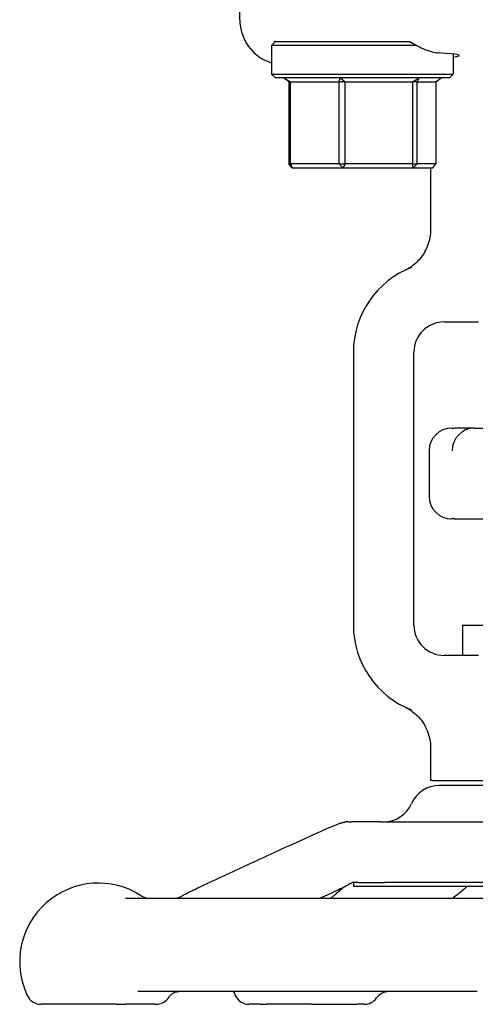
# Model space of a CAD drawing. Header units: inches. Extents: x 18 to 846, y -44 to 561.
# Tile 591 of 637: x 480.86 to 482.74, y 458.65 to 462.71. Entities that reach past the tile are written whole.
import ezdxf

# ---------------------------------------------------------------- set-up
doc = ezdxf.new("R2010")
doc.units = ezdxf.units.IN
doc.header["$LTSCALE"] = 24
doc.header["$MEASUREMENT"] = 0
doc.layers.add('Visible (ANSI)', color=7, linetype='Continuous', lineweight=30)

msp = doc.modelspace()

# ---------------------------------------------------------------- linework, layer by layer
at = {"layer": 'Visible (ANSI)'}
for p, q in [((481.77218, 462.70829), (481.77218, 463.21168)), ((481.91905, 462.61793), (481.90343, 462.60231)), ((482.50156, 462.60231), (481.90343, 462.60231)), ((481.90343, 462.60231), (481.90343, 462.48356)), ((481.91905, 462.61793), (481.91535, 462.61793)), ((481.91905, 462.61793), (482.39716, 462.61793)), ((482.65343, 462.56671), (482.65343, 462.48356)), ((481.90343, 462.48356), (482.65343, 462.48356)), ((481.91905, 462.46793), (481.90343, 462.48356)), ((482.6378, 462.46793), (481.91905, 462.46793)), ((481.95323, 462.46793), (481.98162, 462.45231)), ((481.97494, 462.45231), (481.95323, 462.46793)), ((482.18154, 462.45231), (482.18756, 462.46793)), ((482.18756, 462.46793), (482.20759, 462.45231)), ((482.48502, 462.45231), (482.51277, 462.46793)), ((482.51277, 462.46793), (482.5044, 462.45231)), ((482.58192, 462.45231), (482.60363, 462.46793)), ((482.6378, 462.46793), (482.65343, 462.48356)), ((481.98162, 462.45231), (481.97494, 462.45231)), ((481.97494, 462.45231), (481.97494, 462.11356)), ((481.98162, 462.11356), (481.98162, 462.45231)), ((481.98162, 462.45231), (482.18154, 462.45231)), ((482.20759, 462.45231), (482.18154, 462.45231)), ((482.18154, 462.45231), (482.18154, 462.11356)), ((482.20759, 462.11356), (482.20759, 462.45231)), ((482.20759, 462.45231), (482.48502, 462.45231)), ((482.5044, 462.45231), (482.48502, 462.45231)), ((482.48502, 462.45231), (482.48502, 462.11356)), ((482.5044, 462.45231), (482.58192, 462.45231)), ((482.5044, 462.11356), (482.5044, 462.45231)), ((482.58192, 462.45231), (482.58192, 462.11356)), ((481.97494, 462.11356), (481.98162, 462.11356)), ((481.9882, 462.09793), (481.97494, 462.11356)), ((481.98162, 462.11356), (481.9882, 462.09793)), ((482.18154, 462.11356), (481.98162, 462.11356)), ((481.9882, 462.09793), (482.19733, 462.09793)), ((482.18154, 462.11356), (482.20759, 462.11356)), ((482.19733, 462.09793), (482.18154, 462.11356)), ((482.20759, 462.11356), (482.19733, 462.09793)), ((482.19733, 462.09793), (482.48757, 462.09793)), ((482.48502, 462.11356), (482.20759, 462.11356)), ((482.48502, 462.11356), (482.5044, 462.11356)), ((482.48757, 462.09793), (482.48502, 462.11356)), ((482.5044, 462.11356), (482.48757, 462.09793)), ((482.48757, 462.09793), (482.56866, 462.09793)), ((482.58192, 462.11356), (482.5044, 462.11356)), ((482.56093, 461.84423), (482.56093, 462.09793)), ((482.56866, 462.09793), (482.58192, 462.11356)), ((482.61593, 461.46168), (482.75784, 461.46168)), ((482.24093, 461.33668), (482.24093, 460.21168)), ((482.49093, 460.21168), (482.49093, 461.33668)), ((482.64718, 461.02418), (482.6586, 461.02418)), ((482.7413, 461.02418), (482.6586, 461.02418)), ((482.7413, 461.02418), (483.00347, 461.02418)), ((482.55343, 460.93043), (482.55343, 460.74293)), ((482.6586, 460.64918), (482.64718, 460.64918)), ((482.6586, 460.64918), (482.80343, 460.64918)), ((482.69093, 460.21168), (482.80256, 460.21168)), ((482.69093, 460.21168), (482.69093, 460.08668)), ((482.75784, 460.08668), (482.61593, 460.08668)), ((482.56093, 459.57018), (482.56093, 459.70414)), ((482.56738, 459.57018), (482.56093, 459.57018)), ((482.56738, 459.57018), (482.57502, 459.57018)), ((482.57502, 459.57018), (483.78184, 459.57018)), ((483.76175, 459.55018), (482.59513, 459.55018)), ((482.21919, 459.40018), (482.20834, 459.40018)), ((482.21919, 459.40018), (482.23464, 459.40018)), ((482.35228, 459.40018), (482.23464, 459.40018)), ((482.35228, 459.40018), (482.86357, 459.40018)), ((482.24093, 459.15002), (482.24093, 459.13456)), ((482.24093, 459.13456), (482.94682, 459.13456)), ((482.26054, 459.15018), (482.3694, 459.15018)), ((482.89133, 459.15018), (482.3694, 459.15018)), ((482.89133, 459.15018), (482.3694, 459.15018)), ((481.29993, 459.08518), (482.88062, 459.08518)), ((482.75231, 458.70018), (481.35065, 458.70018)), ((481.25984, 458.64768), (480.95146, 458.64768)), ((481.25984, 458.64768), (481.3022, 458.64768)), ((481.42116, 458.64768), (481.3022, 458.64768)), ((481.42116, 458.64768), (481.42658, 458.64768)), ((481.85417, 458.64768), (481.81016, 458.64768)), ((481.85417, 458.64768), (481.88279, 458.64768)), ((482.06806, 458.64768), (481.88279, 458.64768)), ((482.06806, 458.64768), (482.25713, 458.64768)), ((482.28599, 458.64768), (482.25713, 458.64768))]:
    msp.add_line(p, q, dxfattribs=at)
for centre, radius, start, end in [((482.61593, 461.33668), 0.375, 110.89571, 180), ((482.61593, 461.33668), 0.125, 90, 180), ((482.64718, 460.93043), 0.09375, 90, 180), ((482.64718, 460.74293), 0.09375, 180, 270), ((482.61593, 460.21168), 0.375, 180, 249.10429), ((482.61593, 460.21168), 0.125, 180, 270), ((482.59506, 459.42518), 0.125, 90, 156.42182), ((482.36593, 459.52518), 0.125, 270, 336.42182), ((481.18863, 458.82268), 0.325, 57.00411, 205.37693), ((481.39966, 459.14768), 0.0625, 237.00411, 270), ((482.04733, 458.82268), 0.325, 64.98517, 66.04872), ((482.04733, 458.82268), 0.325, 202.14322, 205.37693), ((482.38781, 458.63768), 0.0625, 90, 144.54946), ((480.95146, 458.71018), 0.0625, 205.37693, 270), ((481.42656, 458.71018), 0.0625, 270, 327.2743), ((481.81016, 458.71018), 0.0625, 205.37693, 270), ((482.28599, 458.71018), 0.0625, 270, 324.54946)]:
    msp.add_arc(centre, radius, start, end, dxfattribs=at)
for centre, major_axis, ratio, start_param, end_param in [((481.96133, 462.70936), (0.18003, 0.0586), 0.9903423, 2.829736, 4.0894164), ((482.27843, 462.56068), (0.4, 0), 0.0433333, 5.9277641, 6.9495757), ((482.74044, 460.93043), (-0.01834, -0.09202), 0.976791, 3.3518573, 4.9046798), ((482.96713, 460.93043), (-0.24503, 0.08795), 0.1325254, 5.9294735, 5.9474474)]:
    msp.add_ellipse(centre, major_axis=major_axis, ratio=ratio, start_param=start_param, end_param=end_param, dxfattribs=at)
for points, knots in [([(481.91681, 462.61569), (481.91656, 462.61606), (481.91631, 462.61644), (481.91583, 462.61719), (481.91559, 462.61756), (481.91535, 462.61793)], [2.930890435, 2.930890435, 2.930890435, 2.930890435, 2.936136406, 2.936136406, 2.941287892, 2.941287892, 2.941287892, 2.941287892]), ([(482.47401, 462.61793), (482.49184, 462.60714), (482.51005, 462.5974), (482.55145, 462.57913), (482.57393, 462.57244), (482.59285, 462.5714)], [0.52955844, 0.52955844, 0.52955844, 0.52955844, 0.6981502, 0.6981502, 0.92955653, 0.92955653, 0.92955653, 0.92955653]), ([(482.53653, 461.75173), (482.54109, 461.75977), (482.54505, 461.76815), (482.55668, 461.79831), (482.56093, 461.82117), (482.56093, 461.84423)], [0.29103261, 0.29103261, 0.29103261, 0.29103261, 0.36171436, 0.36171436, 0.53738428, 0.53738428, 0.53738428, 0.53738428]), ([(482.53653, 461.75173), (482.52744, 461.7357), (482.51603, 461.7211), (482.48807, 461.69449), (482.47432, 461.68591), (482.46439, 461.68025), (482.4628, 461.67939), (482.46151, 461.6787)], [0, 0, 0, 0, 0.14044728, 0.14044728, 0.29472543, 0.29472543, 0.32889511, 0.32889511, 0.32889511, 0.32889511]), ([(482.46151, 461.6787), (482.45925, 461.6775), (482.45693, 461.67632), (482.45445, 461.67513), (482.45435, 461.67509), (482.45426, 461.67504)], [-0.020804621, -0.020804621, -0.020804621, -0.020804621, 0, 0, 0.00080674, 0.00080674, 0.00080674, 0.00080674]), ([(482.45426, 459.87332), (482.45435, 459.87328), (482.45445, 459.87323), (482.45689, 459.87206), (482.45921, 459.87089), (482.46151, 459.86966)], [-0.719927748, -0.719927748, -0.719927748, -0.719927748, -0.71835885, -0.71835885, -0.678581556, -0.678581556, -0.678581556, -0.678581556]), ([(482.46151, 459.86966), (482.46235, 459.86921), (482.46318, 459.86877), (482.47123, 459.86434), (482.48523, 459.85606), (482.5147, 459.82895), (482.52691, 459.8136), (482.53653, 459.79663)], [0.01028684, 0.01028684, 0.01028684, 0.01028684, 0.01590204, 0.01590204, 0.08584187, 0.08584187, 0.15193376, 0.15193376, 0.15193376, 0.15193376]), ([(482.56093, 459.70414), (482.56093, 459.72855), (482.55616, 459.75274), (482.54388, 459.78265), (482.54042, 459.78977), (482.53653, 459.79663)], [0, 0, 0, 0, 0.18604443, 0.18604443, 0.24640289, 0.24640289, 0.24640289, 0.24640289]), ([(482.08753, 459.35247), (482.09883, 459.35766), (482.11029, 459.36289), (482.13419, 459.37351), (482.14681, 459.379), (482.16362, 459.38597), (482.16824, 459.38785), (482.17706, 459.39129), (482.18126, 459.39286), (482.18703, 459.39481), (482.18887, 459.39541), (482.19173, 459.39626), (482.19271, 459.39654), (482.19428, 459.39696), (482.19482, 459.3971), (482.19596, 459.3974), (482.19658, 459.39755), (482.19751, 459.39778), (482.19783, 459.39786), (482.19845, 459.398), (482.19876, 459.39808), (482.1993, 459.3982), (482.19955, 459.39826), (482.20018, 459.3984), (482.20048, 459.39847), (482.20117, 459.39863), (482.20138, 459.39868), (482.20156, 459.39872), (482.20159, 459.39873), (482.20159, 459.39873)], [0, 0, 0, 0, 0.09764107, 0.09764107, 0.20014664, 0.20014664, 0.23930076, 0.23930076, 0.27864659, 0.27864659, 0.29814838, 0.29814838, 0.30790559, 0.30790559, 0.3127903, 0.3127903, 0.31771137, 0.31771137, 0.32016895, 0.32016895, 0.32264172, 0.32264172, 0.32511111, 0.32511111, 0.33009062, 0.33009062, 0.33996153, 0.33996153, 0.34550167, 0.34550167, 0.34550167, 0.34550167]), ([(482.19741, 459.39776), (482.19768, 459.39787), (482.19791, 459.39797), (482.19885, 459.39835), (482.19929, 459.39851), (482.20059, 459.39897), (482.20077, 459.39903), (482.20207, 459.39941), (482.20263, 459.39956), (482.20373, 459.39979), (482.20414, 459.39987), (482.20497, 459.39999), (482.20535, 459.40004), (482.206, 459.4001), (482.20619, 459.40011), (482.20659, 459.40014), (482.20677, 459.40015), (482.20708, 459.40016), (482.20713, 459.40016), (482.20723, 459.40017), (482.20727, 459.40017), (482.20737, 459.40017), (482.20742, 459.40017), (482.20751, 459.40017), (482.20754, 459.40017), (482.2076, 459.40018), (482.20764, 459.40018), (482.2077, 459.40018), (482.20772, 459.40018), (482.20781, 459.40018), (482.20785, 459.40018), (482.20797, 459.40018), (482.20803, 459.40018), (482.20812, 459.40018), (482.20815, 459.40018), (482.2082, 459.40018), (482.20822, 459.40018), (482.20827, 459.40018), (482.20831, 459.40018), (482.20835, 459.40018)], [0.11779335, 0.11779335, 0.11779335, 0.11779335, 0.12539603, 0.12539603, 0.15267282, 0.15267282, 0.22590879, 0.22590879, 0.25983755, 0.25983755, 0.27709352, 0.27709352, 0.29003826, 0.29003826, 0.29489319, 0.29489319, 0.29854506, 0.29854506, 0.29917519, 0.29917519, 0.29964483, 0.29964483, 0.30011832, 0.30011832, 0.30035436, 0.30035436, 0.30059124, 0.30059124, 0.30082774, 0.30082774, 0.30130555, 0.30130555, 0.30225858, 0.30225858, 0.30319876, 0.30319876, 0.30413637, 0.30413637, 0.30675068, 0.30675068, 0.30675068, 0.30675068]), ([(482.08753, 459.35247), (482.05583, 459.3379), (482.02412, 459.32332), (481.96072, 459.29417), (481.92902, 459.27959), (481.86562, 459.25042), (481.83392, 459.23583), (481.77053, 459.20666), (481.73884, 459.19206), (481.67545, 459.16288), (481.64376, 459.14828), (481.61207, 459.13369)], [0.4228722, 0.4228722, 0.4228722, 0.4228722, 0.6967656, 0.6967656, 0.970659, 0.970659, 1.2445523, 1.2445523, 1.5184457, 1.5184457, 1.792339, 1.792339, 1.792339, 1.792339]), ([(481.4917, 459.08518), (481.49196, 459.08518), (481.49223, 459.08518), (481.49252, 459.08518), (481.49254, 459.08518), (481.49257, 459.08518), (481.49258, 459.08518), (481.49281, 459.08518), (481.49297, 459.08518), (481.49332, 459.08518), (481.49349, 459.08518), (481.49412, 459.08518), (481.49456, 459.08518), (481.49589, 459.08519), (481.49676, 459.08519), (481.49914, 459.0852), (481.50064, 459.08521), (481.50365, 459.08524), (481.50508, 459.08526), (481.50737, 459.08532), (481.50787, 459.08534), (481.5087, 459.08537), (481.50899, 459.08538), (481.50942, 459.0854), (481.50957, 459.0854), (481.50984, 459.08542), (481.50997, 459.08542), (481.51034, 459.08544), (481.51055, 459.08546), (481.51108, 459.08549), (481.51133, 459.08551), (481.51175, 459.08554), (481.51192, 459.08556), (481.51288, 459.08565), (481.51306, 459.08568), (481.51368, 459.08579), (481.51397, 459.08585), (481.51485, 459.08607), (481.51542, 459.08622), (481.51695, 459.08675), (481.51761, 459.08699), (481.51879, 459.08748), (481.51922, 459.08767), (481.52028, 459.08814), (481.52093, 459.08845), (481.52246, 459.08919), (481.52334, 459.08964), (481.52591, 459.09099), (481.52757, 459.0919), (481.53275, 459.09474), (481.53607, 459.09656), (481.5438, 459.10069), (481.54824, 459.103), (481.57086, 459.11453), (481.59143, 459.12418), (481.61207, 459.13369)], [0, 0, 0, 0, 0.00208123, 0.00208123, 0.00221764, 0.00221764, 0.00235291, 0.00235291, 0.0045185, 0.0045185, 0.00681506, 0.00681506, 0.01293884, 0.01293884, 0.02519684, 0.02519684, 0.04558059, 0.04558059, 0.06315717, 0.06315717, 0.06756336, 0.06756336, 0.06977046, 0.06977046, 0.0708594, 0.0708594, 0.07194756, 0.07194756, 0.07413729, 0.07413729, 0.07849588, 0.07849588, 0.08337042, 0.08337042, 0.11145431, 0.11145431, 0.13020098, 0.13020098, 0.14776646, 0.14776646, 0.15657327, 0.15657327, 0.16091868, 0.16091868, 0.16677011, 0.16677011, 0.17454087, 0.17454087, 0.1895698, 0.1895698, 0.223438, 0.223438, 0.26855419, 0.26855419, 0.44693997, 0.44693997, 0.44693997, 0.44693997]), ([(482.23734, 459.14994), (482.23734, 459.14994), (482.23733, 459.14993), (482.23726, 459.14991), (482.23714, 459.14987), (482.23671, 459.1497), (482.23646, 459.1496), (482.23577, 459.14929), (482.2353, 459.14907), (482.23425, 459.14855), (482.23369, 459.14827), (482.23226, 459.14751), (482.23135, 459.14701), (482.22777, 459.14499), (482.22503, 459.14335), (482.21823, 459.13936), (482.21422, 459.13707), (482.20043, 459.12958), (482.18977, 459.12453), (482.17906, 459.1196)], [0.14183772, 0.14183772, 0.14183772, 0.14183772, 0.14607956, 0.14607956, 0.15657381, 0.15657381, 0.16360701, 0.16360701, 0.17078889, 0.17078889, 0.17683828, 0.17683828, 0.18529246, 0.18529246, 0.21005388, 0.21005388, 0.24840144, 0.24840144, 0.34101643, 0.34101643, 0.34101643, 0.34101643]), ([(482.26052, 459.15018), (482.26023, 459.15018), (482.25994, 459.15018), (482.25963, 459.15018), (482.25962, 459.15018), (482.25959, 459.15018), (482.25958, 459.15018), (482.25949, 459.15018), (482.25942, 459.15018), (482.25929, 459.15018), (482.25923, 459.15018), (482.25841, 459.15018), (482.25772, 459.15018), (482.25611, 459.15018), (482.2552, 459.15018), (482.25176, 459.15017), (482.24928, 459.15016), (482.24561, 459.15013), (482.24456, 459.15011), (482.24293, 459.15008), (482.24241, 459.15007), (482.24133, 459.15004), (482.24074, 459.15002), (482.23982, 459.14998), (482.2395, 459.14996), (482.23905, 459.14994), (482.23891, 459.14993), (482.23849, 459.14991), (482.23824, 459.14989), (482.23777, 459.14986), (482.23757, 459.14984), (482.23724, 459.14981), (482.2371, 459.1498), (482.23696, 459.14978), (482.23694, 459.14978), (482.23691, 459.14978)], [0, 0, 0, 0, 0.002309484, 0.002309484, 0.002382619, 0.002382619, 0.002528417, 0.002528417, 0.003107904, 0.003107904, 0.003704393, 0.003704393, 0.011074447, 0.011074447, 0.020897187, 0.020897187, 0.048314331, 0.048314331, 0.058957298, 0.058957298, 0.063589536, 0.063589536, 0.068304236, 0.068304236, 0.070655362, 0.070655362, 0.071816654, 0.071816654, 0.074166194, 0.074166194, 0.077036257, 0.077036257, 0.08007559, 0.08007559, 0.080855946, 0.080855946, 0.080855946, 0.080855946]), ([(482.71174, 459.13456), (482.71157, 459.13441), (482.71139, 459.13426), (482.70923, 459.13243), (482.70722, 459.13081), (482.70476, 459.12884), (482.70408, 459.12829), (482.70346, 459.12779)], [0.369790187, 0.369790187, 0.369790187, 0.369790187, 0.371993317, 0.371993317, 0.397057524, 0.397057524, 0.40805669, 0.40805669, 0.40805669, 0.40805669]), ([(482.14671, 459.08518), (482.14787, 459.08594), (482.14907, 459.08677), (482.1542, 459.09051), (482.15807, 459.09373), (482.16679, 459.10134), (482.17165, 459.10583), (482.18279, 459.1157), (482.18981, 459.12137), (482.19489, 459.12548)], [0.29203731, 0.29203731, 0.29203731, 0.29203731, 0.30796327, 0.30796327, 0.36147562, 0.36147562, 0.43281014, 0.43281014, 0.51871093, 0.51871093, 0.51871093, 0.51871093]), ([(481.47914, 458.67639), (481.48195, 458.68077), (481.48497, 458.68418), (481.49097, 458.68972), (481.49397, 458.69186), (481.4998, 458.69529), (481.50265, 458.69658), (481.50813, 458.69852), (481.51078, 458.69918), (481.51579, 458.70001), (481.51816, 458.70018), (481.52037, 458.70018)], [0.67900898, 0.67900898, 0.67900898, 0.67900898, 0.71629003, 0.71629003, 0.75357109, 0.75357109, 0.79085214, 0.79085214, 0.82813319, 0.82813319, 0.86541425, 0.86541425, 0.86541425, 0.86541425])]:
    msp.add_open_spline(points, degree=3, knots=knots, dxfattribs=at)
msp.add_rational_spline([(482.39716, 462.61793), (482.43566, 462.61793), (482.47401, 462.61793)], [0.999971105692, 0.99996911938, 0.999970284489], degree=2, dxfattribs=at)
for points in [[(482.17906, 459.1196), (482.1541, 459.10813), (482.12914, 459.09666), (482.10418, 459.08518)], [(482.19489, 459.12548), (482.19654, 459.12682), (482.19819, 459.12816), (482.19984, 459.1295)], [(482.65077, 459.08518), (482.66833, 459.09939), (482.68589, 459.11359), (482.70346, 459.12779)]]:
    msp.add_open_spline(points, degree=3, dxfattribs=at)

doc.saveas('drawing.dxf')
